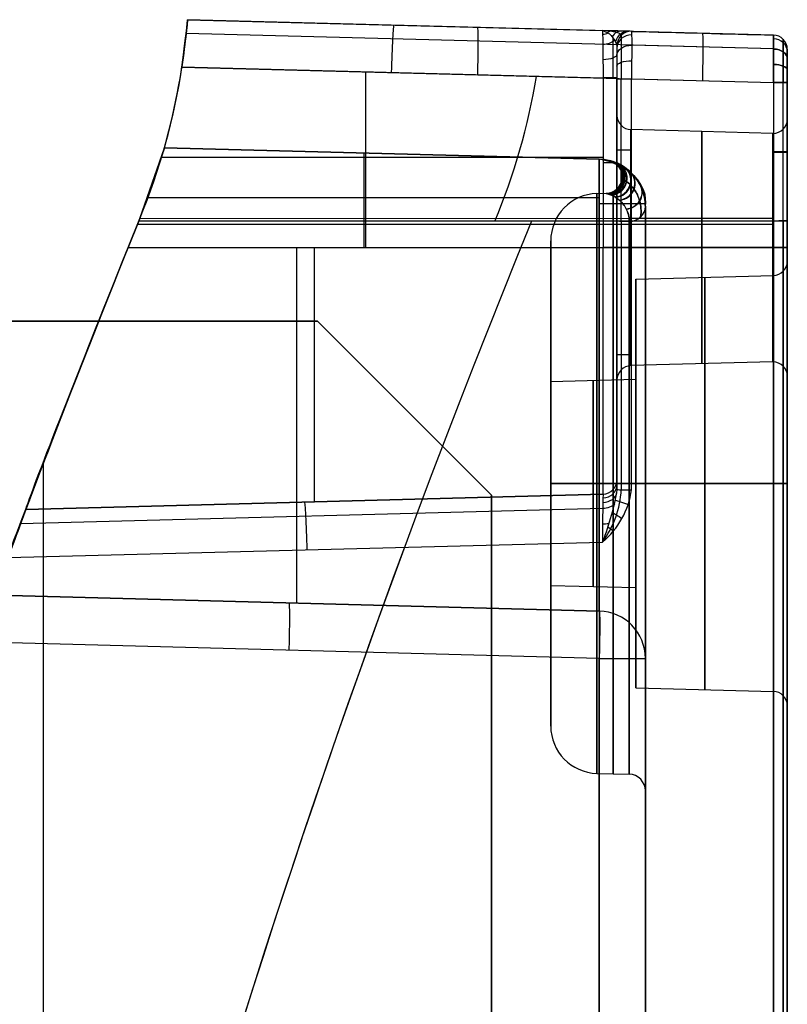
# Model space of a CAD drawing. Extents: x -64 to 57, y 4 to 161.
# Tile 342 of 342: x 40 to 57, y 135 to 156. Entities that reach past the tile are written whole.
import ezdxf

# ---------------------------------------------------------------- set-up
doc = ezdxf.new("R2010")
doc.units = 0
doc.layers.add('DEFAULT', color=7, linetype='CONTINUOUS')

msp = doc.modelspace()

# ---------------------------------------------------------------- linework, layer by layer
at = {"layer": 'DEFAULT', "color": 9}
for p, q in [((44.02, 156.167, 29.614), (44.02, 156.167, 57.69)), ((56.407, 155.842, 29.94), (44.02, 156.167, 29.614)), ((44.02, 156.167, 57.69), (52.791, 155.937, 57.919)), ((56.407, 155.842, 48.513), (44.02, 156.167, 48.513)), ((44.02, 156.167, 57.69), (52.791, 155.937, 57.92)), ((50.213, 156.005, 29.777), (50.213, 156.005, 57.852)), ((56.41, 155.548, 29.231), (43.993, 155.873, 28.905)), ((53.399, 155.921, 59.026), (53.399, 155.921, 67.412)), ((53.407, 155.921, 59.026), (53.407, 155.921, 67.412)), ((56.407, 155.842, 67.333), (56.407, 155.842, 29.94)), ((53.099, 155.621, 59.026), (53.099, 155.621, 67.412)), ((53.099, 155.621, 63.569), (53.099, 154.088, 63.569)), ((56.41, 155.548, 68.041), (53.41, 155.626, 68.12)), ((56.699, 155.542, 67.333), (56.699, 155.542, 29.94)), ((56.699, 155.542, 48.636), (56.699, 151.064, 48.636)), ((43.904, 155.169, 58.688), (52.807, 154.936, 58.921)), ((43.904, 155.166, 28.611), (56.407, 154.838, 28.94)), ((47.786, 155.067, 58.789), (47.786, 151.353, 58.789)), ((52.807, 154.936, 58.921), (52.807, 151.353, 58.921)), ((53.099, 151.353, 59.221), (53.099, 154.936, 59.221)), ((53.099, 154.918, 68.111), (53.099, 151.917, 68.089)), ((53.189, 151.915, 68.303), (53.189, 154.917, 68.326)), ((53.407, 154.917, 68.411), (56.407, 154.838, 68.332)), ((53.407, 151.914, 68.388), (53.407, 154.917, 68.411)), ((56.407, 154.838, 28.94), (56.407, 151.915, 28.962)), ((56.407, 154.838, 68.332), (56.407, 151.915, 68.31)), ((56.614, 151.916, 29.053), (56.614, 154.838, 29.03)), ((56.614, 151.916, 68.219), (56.614, 154.838, 68.242)), ((56.699, 154.839, 29.24), (56.699, 151.918, 29.262)), ((56.699, 151.918, 68.01), (56.699, 154.839, 68.032)), ((56.391, 153.766, 64.129), (53.391, 153.845, 64.129)), ((43.533, 153.461, 31.346), (43.017, 151.969, 31.332)), ((43.017, 151.969, 56.708), (43.533, 153.461, 56.695)), ((43.474, 153.261, 58.677), (52.807, 153.261, 58.921)), ((43.533, 153.461, 56.695), (43.533, 153.461, 31.346)), ((43.533, 153.461, 31.346), (52.725, 153.22, 31.586)), ((52.725, 153.22, 56.454), (43.533, 153.461, 56.695)), ((52.725, 153.22, 44.02), (43.533, 153.461, 44.02)), ((47.745, 153.351, 56.584), (47.745, 151.353, 56.584)), ((48.129, 153.341, 31.466), (48.129, 153.341, 56.574)), ((52.725, 153.22, 31.586), (52.725, 153.22, 56.454)), ((52.725, 153.22, 31.586), (52.725, 122.672, 31.586)), ((52.725, 151.353, 56.454), (52.725, 153.22, 56.454)), ((52.948, 153.189, 48.685), (52.947, 153.189, 48.661)), ((52.947, 153.189, 48.661), (52.947, 153.189, 48.636)), ((52.947, 153.189, 48.636), (52.947, 153.189, 48.611)), ((52.947, 153.189, 48.611), (52.948, 153.189, 48.587)), ((52.949, 153.189, 48.71), (52.948, 153.189, 48.685)), ((52.948, 153.189, 48.587), (52.949, 153.189, 48.562)), ((52.951, 153.188, 48.735), (52.949, 153.189, 48.71)), ((52.949, 153.189, 48.562), (52.951, 153.188, 48.538)), ((52.953, 153.188, 48.759), (52.951, 153.188, 48.735)), ((52.951, 153.188, 48.538), (52.953, 153.188, 48.513)), ((52.956, 153.187, 48.784), (52.953, 153.188, 48.759)), ((52.953, 153.188, 48.513), (52.956, 153.187, 48.489)), ((52.959, 153.186, 48.808), (52.956, 153.187, 48.784)), ((52.956, 153.187, 48.489), (52.959, 153.186, 48.465)), ((52.963, 153.185, 48.832), (52.959, 153.186, 48.808)), ((52.959, 153.186, 48.465), (52.962, 153.185, 48.44)), ((52.962, 153.185, 48.44), (52.971, 153.183, 48.392)), ((52.971, 153.183, 48.881), (52.963, 153.185, 48.832)), ((52.981, 153.18, 48.929), (52.971, 153.183, 48.881)), ((52.971, 153.183, 48.392), (52.98, 153.18, 48.344)), ((52.98, 153.18, 48.344), (52.991, 153.177, 48.296)), ((52.992, 153.177, 48.977), (52.981, 153.18, 48.929)), ((52.991, 153.177, 48.296), (53.003, 153.173, 48.249)), ((53.004, 153.173, 49.024), (52.992, 153.177, 48.977)), ((53.003, 153.173, 48.249), (53.016, 153.169, 48.202)), ((53.017, 153.169, 49.071), (53.004, 153.173, 49.024)), ((53.016, 153.169, 48.202), (53.03, 153.164, 48.155)), ((53.03, 153.164, 49.118), (53.017, 153.169, 49.071)), ((53.06, 153.153, 49.211), (53.03, 153.164, 49.118)), ((53.03, 153.164, 48.155), (53.06, 153.153, 48.062)), ((53.091, 153.14, 49.302), (53.06, 153.153, 49.211)), ((53.06, 153.153, 48.062), (53.091, 153.14, 47.97)), ((53.124, 153.126, 49.393), (53.091, 153.14, 49.302)), ((53.091, 153.14, 47.97), (53.124, 153.126, 47.879)), ((53.157, 153.109, 49.483), (53.124, 153.126, 49.393)), ((53.124, 153.126, 47.879), (53.157, 153.109, 47.789)), ((53.191, 153.091, 49.573), (53.157, 153.109, 49.483)), ((53.157, 153.109, 47.789), (53.191, 153.091, 47.699)), ((53.225, 153.071, 49.663), (53.191, 153.091, 49.573)), ((53.191, 153.091, 47.699), (53.225, 153.071, 47.609)), ((53.259, 153.049, 49.753), (53.225, 153.071, 49.663)), ((53.225, 153.071, 47.609), (53.259, 153.049, 47.519)), ((53.294, 153.024, 49.842), (53.259, 153.049, 49.753)), ((53.259, 153.049, 47.519), (53.294, 153.024, 47.43)), ((53.327, 152.998, 49.931), (53.294, 153.024, 49.842)), ((53.294, 153.024, 47.43), (53.327, 152.998, 47.341)), ((53.36, 152.971, 50.019), (53.327, 152.998, 49.931)), ((53.327, 152.998, 47.341), (53.36, 152.971, 47.253)), ((53.392, 152.941, 50.106), (53.36, 152.971, 50.019)), ((53.36, 152.971, 47.253), (53.392, 152.941, 47.166)), ((53.423, 152.91, 50.193), (53.392, 152.941, 50.106)), ((53.392, 152.941, 47.166), (53.422, 152.911, 47.081)), ((53.422, 152.911, 47.081), (53.452, 152.878, 46.996)), ((53.453, 152.877, 50.28), (53.423, 152.91, 50.193)), ((53.452, 152.878, 46.996), (53.481, 152.843, 46.91)), ((53.483, 152.841, 50.367), (53.453, 152.877, 50.28)), ((53.481, 152.843, 46.91), (53.509, 152.807, 46.823)), ((53.209, 152.81, 48.688), (53.208, 152.811, 48.651)), ((53.208, 152.811, 48.651), (53.208, 152.811, 48.614)), ((53.208, 152.811, 48.614), (53.209, 152.81, 48.576)), ((53.21, 152.809, 48.726), (53.209, 152.81, 48.688)), ((53.209, 152.81, 48.576), (53.211, 152.809, 48.539)), ((53.213, 152.808, 48.765), (53.21, 152.809, 48.726)), ((53.211, 152.809, 48.539), (53.213, 152.807, 48.501)), ((53.216, 152.806, 48.804), (53.213, 152.808, 48.765)), ((53.213, 152.807, 48.501), (53.217, 152.805, 48.463)), ((53.221, 152.803, 48.843), (53.216, 152.806, 48.804)), ((53.217, 152.805, 48.463), (53.221, 152.803, 48.425)), ((53.226, 152.8, 48.883), (53.221, 152.803, 48.843)), ((53.221, 152.803, 48.425), (53.227, 152.8, 48.386)), ((53.232, 152.796, 48.924), (53.226, 152.8, 48.883)), ((53.227, 152.8, 48.386), (53.239, 152.792, 48.306)), ((53.246, 152.788, 49.006), (53.232, 152.796, 48.924)), ((53.239, 152.792, 48.306), (53.253, 152.783, 48.225)), ((53.262, 152.777, 49.09), (53.246, 152.788, 49.006)), ((53.253, 152.783, 48.225), (53.27, 152.772, 48.142)), ((53.279, 152.765, 49.175), (53.262, 152.777, 49.09)), ((53.27, 152.772, 48.142), (53.287, 152.759, 48.058)), ((53.298, 152.752, 49.261), (53.279, 152.765, 49.175)), ((53.287, 152.759, 48.058), (53.306, 152.745, 47.973)), ((53.337, 152.72, 49.435), (53.298, 152.752, 49.261)), ((53.306, 152.745, 47.973), (53.345, 152.713, 47.801)), ((53.378, 152.683, 49.61), (53.337, 152.72, 49.435)), ((53.345, 152.713, 47.801), (53.385, 152.675, 47.628)), ((53.418, 152.64, 49.785), (53.378, 152.683, 49.61)), ((53.385, 152.675, 47.628), (53.425, 152.631, 47.455)), ((53.456, 152.591, 49.961), (53.418, 152.64, 49.785)), ((53.511, 152.804, 50.454), (53.483, 152.841, 50.367)), ((53.509, 152.807, 46.823), (53.536, 152.767, 46.736)), ((53.537, 152.765, 50.541), (53.511, 152.804, 50.454)), ((53.536, 152.767, 46.736), (53.562, 152.726, 46.65)), ((53.563, 152.724, 50.627), (53.537, 152.765, 50.541)), ((53.562, 152.726, 46.65), (53.585, 152.683, 46.563)), ((53.586, 152.682, 50.712), (53.563, 152.724, 50.627)), ((53.585, 152.683, 46.563), (53.608, 152.638, 46.476)), ((53.608, 152.638, 50.796), (53.586, 152.682, 50.712)), ((53.627, 152.592, 50.879), (53.608, 152.638, 50.796)), ((53.608, 152.638, 46.476), (53.628, 152.59, 46.391)), ((52.673, 152.495, 48.636), (52.869, 152.5, 48.636)), ((52.87, 152.5, 48.697), (52.869, 152.5, 48.653)), ((52.869, 152.5, 48.653), (52.869, 152.5, 48.61)), ((52.869, 152.5, 48.61), (52.871, 152.5, 48.566)), ((52.873, 152.5, 48.742), (52.87, 152.5, 48.697)), ((52.871, 152.5, 48.566), (52.873, 152.499, 48.523)), ((52.876, 152.499, 48.786), (52.873, 152.5, 48.742)), ((52.873, 152.499, 48.523), (52.876, 152.499, 48.479)), ((52.88, 152.498, 48.83), (52.876, 152.499, 48.786)), ((52.876, 152.499, 48.479), (52.881, 152.497, 48.436)), ((52.886, 152.496, 48.874), (52.88, 152.498, 48.83)), ((52.881, 152.497, 48.436), (52.886, 152.496, 48.393)), ((52.892, 152.494, 48.918), (52.886, 152.496, 48.874)), ((52.886, 152.496, 48.393), (52.892, 152.494, 48.35)), ((52.899, 152.492, 48.962), (52.892, 152.494, 48.918)), ((52.892, 152.494, 48.35), (52.906, 152.49, 48.265)), ((52.915, 152.488, 49.049), (52.899, 152.492, 48.962)), ((52.906, 152.49, 48.265), (52.923, 152.485, 48.18)), ((52.933, 152.482, 49.136), (52.915, 152.488, 49.049)), ((52.923, 152.485, 48.18), (52.942, 152.478, 48.096)), ((52.952, 152.475, 49.221), (52.933, 152.482, 49.136)), ((52.942, 152.478, 48.096), (52.982, 152.462, 47.928)), ((52.973, 152.466, 49.307), (52.952, 152.475, 49.221)), ((53.016, 152.446, 49.477), (52.973, 152.466, 49.307)), ((52.982, 152.462, 47.928), (53.025, 152.442, 47.76)), ((53.06, 152.422, 49.647), (53.016, 152.446, 49.477)), ((53.025, 152.442, 47.76), (53.069, 152.416, 47.593)), ((53.425, 152.631, 47.455), (53.462, 152.582, 47.282)), ((53.492, 152.537, 50.137), (53.456, 152.591, 49.961)), ((53.462, 152.582, 47.282), (53.497, 152.529, 47.11)), ((53.509, 152.507, 50.225), (53.492, 152.537, 50.137)), ((53.497, 152.529, 47.11), (53.513, 152.5, 47.024)), ((53.525, 152.477, 50.313), (53.509, 152.507, 50.225)), ((53.513, 152.5, 47.024), (53.529, 152.47, 46.939)), ((53.54, 152.445, 50.401), (53.525, 152.477, 50.313)), ((53.529, 152.47, 46.939), (53.543, 152.438, 46.854)), ((53.554, 152.411, 50.488), (53.54, 152.445, 50.401)), ((53.543, 152.438, 46.854), (53.556, 152.405, 46.768)), ((53.645, 152.544, 50.963), (53.627, 152.592, 50.879)), ((53.628, 152.59, 46.391), (53.646, 152.542, 46.306)), ((53.661, 152.494, 51.046), (53.645, 152.544, 50.963)), ((53.646, 152.542, 46.306), (53.661, 152.491, 46.221)), ((53.674, 152.442, 51.129), (53.661, 152.494, 51.046)), ((53.661, 152.491, 46.221), (53.675, 152.439, 46.138)), ((53.684, 152.389, 51.212), (53.674, 152.442, 51.129)), ((53.675, 152.439, 46.138), (53.685, 152.386, 46.056)), ((52.725, 152.407, 56.454), (43.188, 152.407, 56.704)), ((53.104, 152.392, 49.815), (53.06, 152.422, 49.647)), ((53.069, 152.416, 47.593), (53.112, 152.386, 47.426)), ((53.148, 152.358, 49.984), (53.104, 152.392, 49.815)), ((53.112, 152.386, 47.426), (53.155, 152.352, 47.261)), ((53.189, 152.319, 50.152), (53.148, 152.358, 49.984)), ((53.155, 152.352, 47.261), (53.195, 152.313, 47.097)), ((53.228, 152.274, 50.319), (53.189, 152.319, 50.152)), ((53.195, 152.313, 47.097), (53.232, 152.269, 46.934)), ((53.246, 152.251, 50.402), (53.228, 152.274, 50.319)), ((53.232, 152.269, 46.934), (53.249, 152.246, 46.853)), ((53.263, 152.225, 50.485), (53.246, 152.251, 50.402)), ((53.249, 152.246, 46.853), (53.266, 152.221, 46.772)), ((53.279, 152.199, 50.568), (53.263, 152.225, 50.485)), ((53.266, 152.221, 46.772), (53.281, 152.195, 46.691)), ((53.566, 152.377, 50.575), (53.554, 152.411, 50.488)), ((53.556, 152.405, 46.768), (53.568, 152.371, 46.683)), ((53.577, 152.341, 50.662), (53.566, 152.377, 50.575)), ((53.568, 152.371, 46.683), (53.579, 152.336, 46.599)), ((53.587, 152.303, 50.748), (53.577, 152.341, 50.662)), ((53.579, 152.336, 46.599), (53.588, 152.299, 46.514)), ((53.595, 152.264, 50.834), (53.587, 152.303, 50.748)), ((53.588, 152.299, 46.514), (53.596, 152.261, 46.43)), ((53.601, 152.224, 50.92), (53.595, 152.264, 50.834)), ((53.596, 152.261, 46.43), (53.602, 152.221, 46.345)), ((53.606, 152.182, 51.006), (53.601, 152.224, 50.92)), ((53.602, 152.221, 46.345), (53.606, 152.18, 46.261)), ((53.692, 152.334, 51.293), (53.684, 152.389, 51.212)), ((53.685, 152.386, 46.056), (53.693, 152.332, 45.976)), ((53.695, 152.306, 51.333), (53.692, 152.334, 51.293)), ((53.693, 152.332, 45.976), (53.695, 152.304, 45.936)), ((53.697, 152.278, 51.373), (53.695, 152.306, 51.333)), ((53.695, 152.304, 45.936), (53.697, 152.276, 45.897)), ((53.698, 152.249, 51.413), (53.697, 152.278, 51.373)), ((53.697, 152.276, 45.897), (53.698, 152.249, 45.859)), ((53.699, 152.221, 51.452), (53.698, 152.249, 51.413)), ((53.698, 152.249, 45.859), (53.699, 152.221, 45.82)), ((53.699, 152.221, 55.454), (53.699, 151.353, 55.454)), ((53.699, 152.221, 51.452), (53.699, 152.221, 55.454)), ((53.699, 152.221, 32.586), (53.699, 152.221, 45.82)), ((53.699, 22.87, 32.586), (53.699, 152.221, 32.586)), ((53.294, 152.172, 50.651), (53.279, 152.199, 50.568)), ((53.281, 152.195, 46.691), (53.296, 152.168, 46.61)), ((53.307, 152.143, 50.733), (53.294, 152.172, 50.651)), ((53.296, 152.168, 46.61), (53.309, 152.139, 46.53)), ((53.32, 152.113, 50.815), (53.307, 152.143, 50.733)), ((53.309, 152.139, 46.53), (53.321, 152.11, 46.45)), ((53.331, 152.081, 50.896), (53.32, 152.113, 50.815)), ((53.321, 152.11, 46.45), (53.332, 152.079, 46.37)), ((53.34, 152.049, 50.977), (53.331, 152.081, 50.896)), ((53.332, 152.079, 46.37), (53.341, 152.047, 46.29)), ((53.348, 152.015, 51.058), (53.34, 152.049, 50.977)), ((53.341, 152.047, 46.29), (53.348, 152.014, 46.21)), ((53.353, 151.98, 51.139), (53.348, 152.015, 51.058)), ((53.348, 152.014, 46.21), (53.353, 151.979, 46.131)), ((53.599, 152, 51.346), (53.605, 152.048, 51.261)), ((53.605, 152.048, 46.01), (53.599, 152, 45.926)), ((53.605, 152.048, 51.261), (53.608, 152.094, 51.176)), ((53.608, 152.093, 46.094), (53.605, 152.048, 46.01)), ((53.608, 152.139, 51.091), (53.606, 152.182, 51.006)), ((53.606, 152.18, 46.261), (53.608, 152.137, 46.177)), ((53.608, 152.094, 51.176), (53.608, 152.139, 51.091)), ((53.608, 152.137, 46.177), (53.608, 152.093, 46.094)), ((42.765, 151.353, 58.658), (43.017, 151.969, 58.665)), ((43.017, 151.969, 56.708), (42.765, 151.353, 56.715)), ((42.967, 151.848, 28.611), (56.407, 151.851, 28.963)), ((43.017, 151.969, 28.611), (42.993, 151.911, 28.611)), ((42.993, 151.911, 28.611), (43.017, 151.969, 28.611)), ((56.407, 151.915, 28.962), (42.993, 151.911, 28.611)), ((43.017, 151.969, 28.611), (56.407, 151.973, 28.962)), ((43.017, 151.969, 58.665), (43.017, 151.969, 56.708)), ((43.017, 151.969, 31.332), (43.017, 151.969, 28.611)), ((53.099, 151.917, 68.089), (53.099, 146.243, 68.03)), ((53.189, 151.915, 68.303), (53.189, 146.241, 68.245)), ((53.357, 151.943, 51.22), (53.353, 151.98, 51.139)), ((53.353, 151.979, 46.131), (53.357, 151.943, 46.051)), ((53.358, 151.905, 51.3), (53.357, 151.943, 51.22)), ((53.357, 151.943, 46.051), (53.358, 151.905, 45.972)), ((53.407, 151.972, 68.389), (56.407, 151.973, 68.31)), ((56.407, 151.915, 68.31), (53.407, 151.914, 68.388)), ((53.407, 146.24, 68.33), (53.407, 151.914, 68.388)), ((53.407, 151.851, 68.388), (56.407, 151.851, 68.309)), ((56.614, 151.916, 29.053), (56.614, 105.816, 29.396)), ((51.699, 151.496, 48.636), (51.699, 148.525, 48.636)), ((42.765, 151.353, 56.715), (52.725, 151.353, 56.454)), ((42.765, 151.353, 58.658), (52.807, 151.353, 58.921)), ((53.391, 151.353, 66.621), (56.391, 151.353, 66.542)), ((56.391, 151.353, 61.715), (53.391, 151.353, 61.636)), ((53.099, 150.932, 59.239), (53.099, 150.932, 61.368)), ((53.099, 150.932, 66.889), (53.099, 150.932, 68.078)), ((53.499, 150.688, 48.636), (56.407, 150.764, 48.636)), ((53.499, 150.688, 48.636), (53.499, 148.572, 48.636)), ((56.391, 148.939, 64.129), (53.391, 148.86, 64.129)), ((51.699, 148.525, 48.636), (53.499, 148.572, 48.636)), ((53.099, 148.617, 63.569), (53.099, 146.477, 63.569)), ((40.968, 146.784, 31.278), (40.968, 22.562, 31.278)), ((53.099, 146.445, 67.334), (53.099, 146.445, 64.129)), ((53.499, 146.372, 46.436), (51.699, 146.372, 46.483)), ((51.699, 146.372, 50.789), (53.499, 146.372, 50.836)), ((51.699, 146.372, 53.76), (51.699, 146.372, 50.789)), ((51.699, 146.372, 46.483), (51.699, 146.372, 43.513)), ((53.358, 146.372, 54.777), (52.673, 146.372, 54.759)), ((52.673, 146.372, 42.513), (53.358, 146.372, 42.495)), ((56.407, 146.372, 44.244), (53.499, 146.372, 44.32)), ((53.499, 146.372, 52.952), (56.407, 146.372, 53.028)), ((53.499, 146.372, 44.32), (53.499, 146.372, 46.436)), ((53.499, 146.372, 50.836), (53.499, 146.372, 52.952)), ((52.807, 146.145, 64.129), (40.606, 145.825, 64.129)), ((52.807, 146.145, 67.334), (40.606, 145.825, 67.65)), ((40.606, 145.825, 65.889), (52.807, 146.145, 65.889)), ((46.706, 145.985, 64.129), (46.706, 145.985, 67.492)), ((52.807, 146.145, 64.129), (52.807, 146.145, 67.334)), ((40.494, 145.526, 68.364), (52.799, 145.848, 68.045)), ((40.606, 145.825, 67.65), (40.606, 145.825, 64.129)), ((40.227, 144.805, 68.661), (52.791, 145.134, 68.335)), ((51.699, 144.219, 48.636), (51.699, 141.249, 48.636)), ((51.699, 144.219, 48.636), (53.499, 144.172, 48.636)), ((53.499, 144.172, 48.636), (53.499, 142.056, 48.636)), ((52.725, 143.678, 64.129), (39.936, 144.013, 64.129)), ((39.936, 144.013, 65.021), (52.725, 143.678, 64.686)), ((52.725, 143.678, 64.575), (39.936, 144.013, 64.575)), ((46.331, 143.845, 64.129), (46.331, 143.845, 64.854)), ((52.725, 143.678, 64.686), (52.725, 143.678, 64.129)), ((52.725, 142.678, 65.686), (39.578, 143.023, 66.03)), ((40.968, 142.986, 65.994), (40.968, 18.764, 65.994)), ((52.725, 18.965, 65.686), (52.725, 142.678, 65.686)), ((53.699, 142.678, 64.686), (53.699, 20.352, 64.686)), ((53.699, 142.678, 64.129), (53.699, 142.678, 64.686)), ((53.499, 142.056, 48.636), (56.407, 141.98, 48.636)), ((56.699, 141.68, 48.636), (56.699, 23.869, 48.636)), ((52.673, 140.249, 48.636), (53.358, 140.231, 48.636)), ((53.699, 139.881, 48.636), (53.699, 25.667, 48.636))]:
    msp.add_line(p, q, dxfattribs=at)
at = {"layer": 'DEFAULT', "color": 156}
for p, q in [((39.196, 149.797, 35.881), (46.772, 149.797, 35.881)), ((46.772, 149.797, 37.517), (39.196, 149.797, 37.517)), ((39.196, 149.797, 36.699), (46.772, 149.797, 36.699)), ((42.984, 149.797, 37.517), (42.984, 149.797, 35.881)), ((46.772, 149.797, 37.517), (46.772, 149.797, 35.881)), ((50.446, 146.124, 37.517), (46.772, 149.797, 37.517)), ((46.772, 149.797, 35.881), (50.446, 146.124, 35.881)), ((46.772, 149.797, 36.699), (50.446, 146.124, 36.699)), ((48.609, 147.96, 35.881), (48.609, 147.96, 37.517)), ((50.446, 146.124, 35.881), (50.446, 128.774, 35.881)), ((50.446, 146.124, 37.517), (50.446, 146.124, 35.881)), ((50.446, 128.774, 37.517), (50.446, 146.124, 37.517)), ((50.446, 128.774, 36.699), (50.446, 146.124, 36.699)), ((50.446, 137.449, 35.881), (50.446, 137.449, 37.517))]:
    msp.add_line(p, q, dxfattribs=at)
at = {"layer": 'DEFAULT', "color": 9}
for centre, radius, start, end in [((30.065, 157.284, 43.65), 14, 344.1535, 355.4235), ((53.399, 155.621, 67.412), 0.3, 88.5, 180), ((53.399, 155.621, 59.026), 0.3, 88.5, 180), ((53.399, 155.621, 63.219), 0.3, 88.5, 180), ((56.399, 155.542, 29.94), 0.3, 0, 88.5), ((56.399, 155.542, 67.333), 0.3, 0, 88.5), ((56.399, 155.542, 48.636), 0.3, 0, 88.5), ((53.399, 154.145, 64.129), 0.3, 180, 268.5), ((56.399, 154.066, 64.129), 0.3, 270, 0), ((56.399, 154.066, 64.129), 0.3, 268.5, 270), ((52.699, 152.221, 44.02), 1, 0, 88.5), ((52.699, 151.496, 48.636), 1, 91.5, 180), ((240.565, 70.916, 29.972), 213.53, 157.69169, 171.76898), ((56.399, 151.064, 48.636), 0.3, 271.5, 0), ((56.399, 148.639, 64.129), 0.3, 90, 91.5), ((56.399, 148.639, 64.129), 0.3, 0, 90), ((53.399, 148.56, 64.129), 0.3, 91.5, 180), ((52.799, 146.445, 67.334), 0.3, 271.5, 0), ((52.799, 146.445, 65.731), 0.3, 271.5, 0), ((240.565, 70.916, 62.685), 213.53, 159.40717, 159.94064), ((52.699, 142.678, 64.686), 1, 0, 88.5), ((52.699, 142.678, 64.407), 1, 0, 88.5), ((56.399, 141.68, 48.636), 0.3, 0, 88.5), ((52.699, 141.249, 48.636), 1, 180, 268.5), ((53.349, 139.881, 48.636), 0.35, 0, 88.5)]:
    msp.add_arc(centre, radius, start, end, dxfattribs=at)
at = {"layer": 'DEFAULT', "color": 9, "extrusion": (0.991849, -0.126892, -0.011555)}
msp.add_arc((159.491, 57.96, 23.178), 0.999, 0.0749, 90.3023, dxfattribs=at)
at = {"layer": 'DEFAULT', "color": 9, "extrusion": (0.991822, -0.127094, 0.011638)}
msp.add_arc((159.49, 29.337, 24.157), 1.005, 269.8767, 359.8595, dxfattribs=at)
at = {"layer": 'DEFAULT', "color": 9, "extrusion": (0.990894, -0.133424, 0.018064)}
msp.add_arc((159.64, 29.198, 23.318), 1.004, 269.8123, 359.9348, dxfattribs=at)
at = {"layer": 'DEFAULT', "color": 9, "extrusion": (0.990881, -0.133497, -0.018273)}
msp.add_arc((159.648, 58.097, 21.717), 0.998, 359.9716, 90.3941, dxfattribs=at)
at = {"layer": 'DEFAULT', "color": 9, "extrusion": (0.999315, -0.026168, 0.026168)}
msp.add_arc((156.265, 56.625, 45.777), 1, 0, 90.0393, dxfattribs=at)
at = {"layer": 'DEFAULT', "color": 9, "extrusion": (0.999312, -0.026168, 0.026284)}
msp.add_arc((156.265, 28.554, 46.821), 1, 269.785, 0, dxfattribs=at)
at = {"layer": 'DEFAULT', "color": 9, "extrusion": (0.999939, 0.007841, -0.007841)}
msp.add_arc((154.516, 58.341, 53.556), 1.002, 0.029, 89.9745, dxfattribs=at)
at = {"layer": 'DEFAULT', "color": 9, "extrusion": (0.796733, -0.485145, -0.36035)}
msp.add_arc((157.724, 41.379, -54.463), 2.938, 353.5979, 16.9834, dxfattribs=at)
at = {"layer": 'DEFAULT', "color": 9, "extrusion": (0.026177, 0.999657, -9.10423e-08)}
msp.add_arc((-47.576, 59.265, 157.265), 1.747, 187.8686, 230.3516, dxfattribs=at)
at = {"layer": 'DEFAULT', "color": 9, "extrusion": (-0.127381, 0.982524, 0.135722)}
msp.add_arc((-70.776, 38.497, 154.348), 2.009, 181.8185, 215.9776, dxfattribs=at)
at = {"layer": 'DEFAULT', "color": 9, "extrusion": (5.83569e-13, -0.376209, 0.926535)}
msp.add_arc((52.799, 166.644, -4.624), 0.3, 269.1744, 293.2524, dxfattribs=at)
at = {"layer": 'DEFAULT', "color": 9, "extrusion": (0.650131, -0.017024, 0.759631)}
msp.add_arc((156.965, 0.672, 75.989), 0.3, 0, 28.2988, dxfattribs=at)
at = {"layer": 'DEFAULT', "color": 9, "extrusion": (0.542121, -0.014196, 0.840181)}
msp.add_arc((156.965, -9.576, 75.712), 0.3, 0, 53.9498, dxfattribs=at)
at = {"layer": 'DEFAULT', "color": 9, "extrusion": (0.999994, 0.002495, -0.002598)}
msp.add_arc((154.8, 58.061, 53.247), 1.089, 37.8198, 89.8437, dxfattribs=at)
at = {"layer": 'DEFAULT', "color": 9, "extrusion": (0.332527, -0.008708, 0.943053)}
msp.add_arc((156.965, -26.916, 71.747), 0.3, 360, 75.1356, dxfattribs=at)
at = {"layer": 'DEFAULT', "color": 9, "extrusion": (1.05772e-13, -0.384473, 0.923136)}
msp.add_arc((53.399, 169.631, 2.667), 0.3, 88.0362, 180.1129, dxfattribs=at)
at = {"layer": 'DEFAULT', "color": 9, "extrusion": (0.999991, -0.00306, -0.003074)}
msp.add_arc((155.086, 67.576, 52.505), 0.912, 359.8214, 90.4423, dxfattribs=at)
at = {"layer": 'DEFAULT', "color": 9, "extrusion": (0.026177, 0.999657, 1.02919e-08)}
msp.add_arc((19084.474, -727510.052, 157.265), 727829.009, 91.506413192, 91.506649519, dxfattribs=at)
at = {"layer": 'DEFAULT', "color": 9, "extrusion": (0.999938, -0.007848, -0.007884)}
msp.add_arc((155.335, 67.821, 51.648), 1, 0.0042, 90.2564, dxfattribs=at)
at = {"layer": 'DEFAULT', "color": 9, "extrusion": (0.999312, -0.026168, -0.026291)}
msp.add_arc((156.265, 68.685, 49.015), 1, 0, 90.2292, dxfattribs=at)
at = {"layer": 'DEFAULT', "color": 9, "extrusion": (0.999938, -0.007848, 0.007885)}
msp.add_arc((155.28, 29.504, 55.416), 1, 269.7346, 359.9958, dxfattribs=at)
at = {"layer": 'DEFAULT', "color": 9, "extrusion": (0.999938, -0.007848, -0.007885)}
msp.add_arc((155.28, 67.766, 54.649), 1, 0.0042, 90.2654, dxfattribs=at)
at = {"layer": 'DEFAULT', "color": 9, "extrusion": (-4.45812e-14, 0.38451, 0.923121)}
msp.add_arc((-56.399, -132.126, 87.176), 0.3, 179.887, 268.0361, dxfattribs=at)
at = {"layer": 'DEFAULT', "color": 9, "extrusion": (-1.46685e-13, -0.38451, 0.923121)}
msp.add_arc((56.399, 169.528, 2.618), 0.3, 359.887, 88.0361, dxfattribs=at)
at = {"layer": 'DEFAULT', "color": 9, "extrusion": (1.04651e-13, -0.703768, 0.71043)}
msp.add_arc((52.799, 152.134, -67.891), 0.3, 269.99, 326.3195, dxfattribs=at)
at = {"layer": 'DEFAULT', "color": 9, "extrusion": (-4.9449e-13, 0.708989, -0.70522)}
msp.add_arc((-53.399, 157.747, 62.297), 0.3, 0, 92.1257, dxfattribs=at)
at = {"layer": 'DEFAULT', "color": 9, "extrusion": (1, 0, 0)}
for centre, radius, start, end in [((154.921, 67.412, 53.099), 0.7, 359.9918, 90.2724), ((151.353, 64.129, 53.099), 2.792, 270, 90), ((151.353, 64.129, 53.099), 2.792, 270, 90), ((151.353, 64.129, 56.699), 2.714, 270, 90), ((151.353, 64.129, 53.391), 2.492, 270, 90), ((151.353, 64.129, 54.891), 2.453, 270, 90), ((151.353, 64.129, 56.399), 2.414, 270, 90), ((151.353, 64.129, 56.399), 2.414, 270, 90), ((146.372, 48.636, 52.673), 6.123, 270, 90), ((146.372, 48.636, 53.015), 6.132, 270, 352.1434), ((146.372, 48.636, 53.015), 6.132, 7.8592, 90), ((146.372, 48.636, 53.699), 6.491, 270, 334.2916), ((146.372, 48.636, 53.699), 6.491, 25.7084, 90), ((146.372, 48.636, 53.699), 6.491, 270, 334.2916), ((146.372, 48.636, 53.358), 6.141, 270, 334.2916), ((146.372, 48.636, 51.699), 5.123, 270, 90), ((146.372, 48.636, 51.699), 5.123, 270, 90), ((151.353, 64.129, 46.331), 7.507, 180, 270), ((151.353, 64.129, 46.706), 5.367, 180.0002, 270), ((151.353, 64.129, 52.725), 7.674, 180, 270), ((151.353, 64.129, 53.099), 2.792, 90, 270), ((151.353, 64.129, 53.099), 2.792, 90, 270), ((151.353, 64.129, 53.391), 2.492, 90, 270), ((151.353, 64.129, 53.699), 8.674, 195, 270), ((151.353, 64.129, 54.891), 2.453, 90, 270), ((151.353, 64.129, 56.399), 2.414, 90, 270), ((151.353, 64.129, 56.399), 2.414, 90, 270), ((151.353, 64.129, 56.699), 2.714, 90, 270), ((146.372, 48.636, 56.699), 4.692, 270, 90), ((146.372, 48.636, 54.953), 4.354, 270, 90), ((146.372, 48.636, 56.699), 4.692, 30, 90), ((146.372, 48.636, 51.699), 2.153, 270, 90), ((146.372, 48.636, 52.599), 2.176, 270, 90), ((146.372, 48.636, 53.499), 2.2, 270, 90), ((146.372, 48.636, 51.699), 5.123, 90, 270), ((146.372, 48.636, 51.699), 2.153, 90, 270), ((146.372, 48.636, 51.699), 5.123, 90, 270), ((146.372, 48.636, 52.599), 2.176, 90, 270), ((146.372, 48.636, 52.673), 6.123, 90, 270), ((146.372, 48.636, 53.015), 6.132, 90, 270), ((146.372, 48.636, 53.358), 6.141, 90, 270), ((146.372, 48.636, 53.499), 2.2, 90, 270), ((146.372, 48.636, 53.699), 6.491, 90, 270), ((146.372, 48.636, 53.699), 6.491, 90, 180), ((146.372, 48.636, 54.953), 4.354, 90, 270), ((146.372, 48.636, 56.699), 4.692, 90, 270)]:
    msp.add_arc(centre, radius, start, end, dxfattribs=at)
at = {"layer": 'DEFAULT', "color": 9, "extrusion": (1, 3.28536e-09, -9.35479e-10)}
msp.add_arc((154.936, 57.92, 53.099), 1.301, 58.2082, 89.9973, dxfattribs=at)
at = {"layer": 'DEFAULT', "color": 9, "extrusion": (-2.97291e-13, 0.709044, 0.705164)}
msp.add_arc((-56.399, -88.661, 130.903), 0.3, 180, 267.8741, dxfattribs=at)
at = {"layer": 'DEFAULT', "color": 9, "extrusion": (-3.07761e-13, 0.709044, -0.705164)}
msp.add_arc((-56.399, 157.631, 62.31), 0.3, 92.1259, 180, dxfattribs=at)
at = {"layer": 'DEFAULT', "color": 9, "extrusion": (0.999991, -0.003008, 0.003023)}
msp.add_arc((155.01, 29.772, 56.235), 0.912, 269.8989, 359.8284, dxfattribs=at)
at = {"layer": 'DEFAULT', "color": 9, "extrusion": (0.999991, -0.003008, -0.003023)}
msp.add_arc((155.01, 67.499, 55.941), 0.912, 0.1716, 90.1011, dxfattribs=at)
at = {"layer": 'DEFAULT', "color": 9, "extrusion": (9.94024e-14, 0.922948, -0.384925)}
msp.add_arc((-52.799, 114.396, 120.703), 0.3, 179.9939, 269.1928, dxfattribs=at)
at = {"layer": 'DEFAULT', "color": 9, "extrusion": (1, -2.43106e-14, 2.44268e-14)}
msp.add_arc((154.843, 29.939, 56.699), 0.7, 269.7186, 0.0082, dxfattribs=at)
at = {"layer": 'DEFAULT', "color": 9, "extrusion": (1, -2.43106e-14, -2.44268e-14)}
msp.add_arc((154.843, 67.333, 56.699), 0.7, 359.9918, 90.2814, dxfattribs=at)
at = {"layer": 'DEFAULT', "color": 9, "extrusion": (-0.026177, 1.0964e-14, 0.999657)}
msp.add_arc((-157.284, 31.59, 57.518), 13.996, 67.6846, 81.3077, dxfattribs=at)
at = {"layer": 'DEFAULT', "color": 9, "extrusion": (-0.001326, 0.000384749, 0.999999)}
msp.add_arc((30.073, 157.279, 28.613), 14.03, 337.7133, 351.2923, dxfattribs=at)
at = {"layer": 'DEFAULT', "color": 9, "extrusion": (-0.001377, 0.000396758, 0.999999)}
msp.add_arc((30.104, 157.272, 28.612), 14, 337.6917, 351.2995, dxfattribs=at)
at = {"layer": 'DEFAULT', "color": 9, "extrusion": (-1.42095e-13, 0.925238, -0.379386)}
msp.add_arc((-53.399, 121.846, 117.764), 0.3, 0, 91.963, dxfattribs=at)
at = {"layer": 'DEFAULT', "color": 9, "extrusion": (2.76407e-13, 0.925283, 0.379277)}
msp.add_arc((-56.399, -31.726, 154.629), 0.3, 180, 268.0368, dxfattribs=at)
at = {"layer": 'DEFAULT', "color": 9, "extrusion": (8.64079e-15, 0.925283, -0.379277)}
msp.add_arc((-56.399, 121.73, 117.736), 0.3, 91.9632, 180, dxfattribs=at)
at = {"layer": 'DEFAULT', "color": 9, "extrusion": (-0.001554, 0.000448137, 0.999999)}
msp.add_arc((37.601, 157.282, 28.798), 14.037, 337.4542, 350.4626, dxfattribs=at)
at = {"layer": 'DEFAULT', "color": 9, "extrusion": (4.73695e-14, 1, -2.24533e-14)}
msp.add_arc((-52.799, 59.221, 154.936), 0.3, 180, 268.5, dxfattribs=at)
at = {"layer": 'DEFAULT', "color": 9, "extrusion": (-1.10036e-13, 0.999989, 0.004611)}
msp.add_arc((-53.399, 67.396, 155.23), 0.3, 0, 91.5, dxfattribs=at)
at = {"layer": 'DEFAULT', "color": 9, "extrusion": (-2.6431e-13, 0.999989, -0.004768)}
msp.add_arc((-56.399, 29.978, 154.698), 0.3, 180, 268.5, dxfattribs=at)
at = {"layer": 'DEFAULT', "color": 9, "extrusion": (3.53459e-13, 0.999989, 0.004768)}
msp.add_arc((-56.399, 67.293, 155.162), 0.3, 91.5, 180, dxfattribs=at)
at = {"layer": 'DEFAULT', "color": 9, "extrusion": (1, -2.0456e-17, -2.49818e-32)}
msp.add_arc((151.353, 64.129, 56.699), 2.714, 270, 90, dxfattribs=at)
at = {"layer": 'DEFAULT', "color": 9, "extrusion": (1, -2.29975e-17, 2.29975e-17)}
msp.add_arc((151.353, 64.129, 56.391), 2.414, 270, 90, dxfattribs=at)
at = {"layer": 'DEFAULT', "color": 9, "extrusion": (8.75413e-10, 0.999971, 0.007587)}
msp.add_arc((-53.399, 66.936, 153.93), 0.3, 0, 91.5, dxfattribs=at)
at = {"layer": 'DEFAULT', "color": 9, "extrusion": (9.62452e-10, 0.999971, -0.007665)}
msp.add_arc((-56.399, 30.424, 153.15), 0.3, 180, 268.5, dxfattribs=at)
at = {"layer": 'DEFAULT', "color": 9, "extrusion": (9.67708e-10, 0.99997, 0.007687)}
msp.add_arc((-56.399, 66.842, 153.888), 0.3, 91.5, 179.9977, dxfattribs=at)
at = {"layer": 'DEFAULT', "color": 9, "extrusion": (2.66608e-06, 0.707108, 0.707105)}
msp.add_arc((-52.404, -84.745, 130.678), 1.303, 173.3695, 255.7515, dxfattribs=at)
at = {"layer": 'DEFAULT', "color": 9, "extrusion": (2.66608e-06, -0.707105, 0.707108)}
msp.add_arc((52.405, 146.999, -68.424), 1.303, 353.3692, 75.7512, dxfattribs=at)
at = {"layer": 'DEFAULT', "color": 9, "extrusion": (0, 1, 0)}
for centre, radius, start, end in [((-52.799, 59.221, 153.144), 0.3, 180, 268.5), ((-52.699, 55.454, 152.286), 1, 91.5, 176.2257), ((-56.399, 61.415, 151.353), 0.3, 88.5, 90), ((-53.349, 42.145, 146.372), 0.35, 91.5, 180)]:
    msp.add_arc(centre, radius, start, end, dxfattribs=at)
at = {"layer": 'DEFAULT', "color": 9, "extrusion": (-0.015301, 0.00392, 0.999875)}
msp.add_arc((53.598, 152.662, 48.392), 0.35, 271.5036, 75.6289, dxfattribs=at)
at = {"layer": 'DEFAULT', "color": 9, "extrusion": (0.083021, -0.022191, 0.996301)}
msp.add_arc((161.316, -7.369, 49.611), 0.35, 196.559, 359.9744, dxfattribs=at)
at = {"layer": 'DEFAULT', "color": 9, "extrusion": (-0.107314, 0.029615, 0.993784)}
msp.add_arc((-161.405, 15.633, 46.976), 0.35, 16.9846, 179.9802, dxfattribs=at)
at = {"layer": 'DEFAULT', "color": 9, "extrusion": (0.157549, -0.048419, 0.986323)}
msp.add_arc((161.635, 2.494, 49.243), 0.35, 198.8252, 359.9957, dxfattribs=at)
at = {"layer": 'DEFAULT', "color": 9, "extrusion": (-0.171544, 0.055125, 0.983633)}
msp.add_arc((-161.694, 12.235, 46.806), 0.35, 19.5134, 180.0002, dxfattribs=at)
at = {"layer": 'DEFAULT', "color": 9, "extrusion": (0.202057, -0.074527, 0.976534)}
msp.add_arc((161.702, 13.746, 47.314), 0.35, 202.2105, 0.0156, dxfattribs=at)
at = {"layer": 'DEFAULT', "color": 9, "extrusion": (-0.209169, 0.080718, 0.974542)}
msp.add_arc((-161.636, 5.282, 48.105), 0.35, 23.0682, 180.0223, dxfattribs=at)
at = {"layer": 'DEFAULT', "color": 9, "extrusion": (0.2256, -0.100747, 0.968997)}
msp.add_arc((161.129, 25.71, 44.369), 0.35, 206.2828, 0.0039, dxfattribs=at)
at = {"layer": 'DEFAULT', "color": 9, "extrusion": (-0.228825, 0.106539, 0.96762)}
msp.add_arc((-160.89, -3.855, 50.495), 0.35, 27.2365, 180, dxfattribs=at)
at = {"layer": 'DEFAULT', "color": 9, "extrusion": (0.238369, -0.153867, 0.958908)}
msp.add_arc((157.121, 50.807, 36.802), 0.35, 215.4523, 0.0416, dxfattribs=at)
at = {"layer": 'DEFAULT', "color": 9, "extrusion": (-0.238073, 0.15906, 0.958134)}
msp.add_arc((-156.496, -25.429, 57.209), 0.35, 36.3999, 180.0457, dxfattribs=at)
at = {"layer": 'DEFAULT', "color": 9, "extrusion": (0.226531, -0.208154, 0.951502)}
msp.add_arc((148.393, 76.477, 27.885), 0.35, 225.5407, 0.002, dxfattribs=at)
at = {"layer": 'DEFAULT', "color": 9, "extrusion": (-0.22481, 0.212613, 0.950924)}
msp.add_arc((-147.455, -48.453, 65.384), 0.35, 46.3829, 180.0002, dxfattribs=at)
at = {"layer": 'DEFAULT', "color": 9, "extrusion": (0.153965, -0.320417, 0.934681)}
msp.add_arc((114.077, 124.954, 6.789), 0.35, 247.3319, 0.001, dxfattribs=at)
at = {"layer": 'DEFAULT', "color": 9, "extrusion": (-0.152184, 0.322324, 0.934317)}
msp.add_arc((-113.295, -91.013, 84.485), 0.35, 67.7137, 179.9999, dxfattribs=at)
at = {"layer": 'DEFAULT', "color": 9, "extrusion": (-8.80649e-15, 0.433791, 0.901013)}
msp.add_arc((-53.349, -117.276, 107.317), 0.35, 91.5, 180, dxfattribs=at)
at = {"layer": 'DEFAULT', "color": 9, "extrusion": (-6.70989e-14, -0.433791, 0.901013)}
msp.add_arc((53.349, 159.472, -19.673), 0.35, 271.5, 0, dxfattribs=at)
at = {"layer": 'DEFAULT', "color": 9, "extrusion": (-0.026177, -1.55232e-10, 0.999657)}
msp.add_arc((-70.913, 241.307, 30.195), 213.472, 247.68462, 261.76607, dxfattribs=at)
at = {"layer": 'DEFAULT', "color": 9, "extrusion": (-3.67265e-10, -5.157e-09, 1)}
msp.add_arc((240.565, 70.916, 28.611), 213.53, 157.70867, 171.76898, dxfattribs=at)
at = {"layer": 'DEFAULT', "color": 9, "extrusion": (9.53142e-07, -4.26272e-08, 1)}
msp.add_arc((248.878, 70.915, 28.828), 213.543, 157.70937, 171.76918, dxfattribs=at)
at = {"layer": 'DEFAULT', "color": 9, "extrusion": (5.69092e-07, 0.999945, 0.010482)}
msp.add_arc((-53.399, 66.492, 152.622), 0.3, 0, 91.5, dxfattribs=at)
at = {"layer": 'DEFAULT', "color": 9, "extrusion": (1, 2.95546e-31, -1.44629e-16)}
msp.add_arc((146.372, 48.636, 53.358), 6.141, 25.7084, 90, dxfattribs=at)
at = {"layer": 'DEFAULT', "color": 9, "extrusion": (-4.8274e-10, 0.999945, -0.010481)}
msp.add_arc((-56.399, 30.853, 151.603), 0.3, 180, 268.4998, dxfattribs=at)
at = {"layer": 'DEFAULT', "color": 9, "extrusion": (-7.32843e-07, 0.999942, 0.010726)}
msp.add_arc((-56.399, 66.377, 152.639), 0.3, 91.5, 180, dxfattribs=at)
at = {"layer": 'DEFAULT', "color": 9, "extrusion": (1, -7.80112e-10, 3.2545e-09)}
msp.add_arc((74.858, -7235.52, 56.407), 7264.891, 89.392272, 89.7563423, dxfattribs=at)
at = {"layer": 'DEFAULT', "color": 9, "extrusion": (1, 2.55096e-11, 2.75875e-10)}
msp.add_arc((74.769, 7336.803, 56.407), 7268.903, 270.2106119, 270.6080994, dxfattribs=at)
at = {"layer": 'DEFAULT', "color": 9, "extrusion": (1, -2.47103e-12, 3.45834e-10)}
msp.add_arc((74.769, 7336.802, 56.614), 7268.992, 270.210612, 270.6080996, dxfattribs=at)
at = {"layer": 'DEFAULT', "color": 9, "extrusion": (1, 3.87695e-13, -2.91375e-15)}
msp.add_arc((75.225, -7186.601, 56.699), 7216.271, 89.3910646, 89.7560082, dxfattribs=at)
at = {"layer": 'DEFAULT', "color": 9, "extrusion": (1, 8.45364e-16, 6.03747e-18)}
msp.add_arc((74.769, 7336.798, 56.699), 7269.197, 270.2106121, 270.6080999, dxfattribs=at)
at = {"layer": 'DEFAULT', "color": 9, "extrusion": (0.929632, -0.368354, -0.01002)}
msp.add_arc((156.269, 64.225, -16.564), 7.676, 181.9362, 271.4475, dxfattribs=at)
at = {"layer": 'DEFAULT', "color": 9, "extrusion": (0.928263, -0.371806, -0.009364)}
msp.add_arc((156.19, 64.223, -17.126), 5.727, 182.5249, 272.1214, dxfattribs=at)
at = {"layer": 'DEFAULT', "color": 9, "extrusion": (-1.60828e-08, 1, -2.37529e-07)}
msp.add_arc((-52.699, 55.454, 151.353), 1, 91.5, 180, dxfattribs=at)
at = {"layer": 'DEFAULT', "color": 9, "extrusion": (1, -2.13191e-15, 2.13191e-15)}
msp.add_arc((151.353, 64.129, 52.807), 5.208, 180.0002, 270, dxfattribs=at)
at = {"layer": 'DEFAULT', "color": 9, "extrusion": (-5.22152e-09, 1, -3.63355e-08)}
msp.add_arc((-52.799, 59.221, 151.353), 0.3, 180, 268.5, dxfattribs=at)
at = {"layer": 'DEFAULT', "color": 9, "extrusion": (2.49085e-14, 1, 4.67335e-14)}
msp.add_arc((-53.399, 66.921, 151.353), 0.3, 271.5, 0, dxfattribs=at)
at = {"layer": 'DEFAULT', "color": 9, "extrusion": (2.36848e-14, 1, -4.73533e-14)}
msp.add_arc((-53.399, 61.336, 151.353), 0.3, 360, 88.5, dxfattribs=at)
at = {"layer": 'DEFAULT', "color": 9, "extrusion": (1, 3.49531e-15, 3.49532e-15)}
msp.add_arc((151.353, 64.129, 53.099), 4.908, 180.0002, 270, dxfattribs=at)
at = {"layer": 'DEFAULT', "color": 9, "extrusion": (1, 3.95521e-15, 3.95521e-15)}
msp.add_arc((151.353, 64.129, 53.699), 8.674, 180, 270, dxfattribs=at)
at = {"layer": 'DEFAULT', "color": 9, "extrusion": (1.78558e-12, 1, 1.36566e-10)}
msp.add_arc((-56.399, 66.842, 151.353), 0.3, 270, 271.5, dxfattribs=at)
at = {"layer": 'DEFAULT', "color": 9, "extrusion": (1, 0, 2.29975e-17)}
msp.add_arc((151.353, 64.129, 56.391), 2.414, 90, 270, dxfattribs=at)
at = {"layer": 'DEFAULT', "color": 9, "extrusion": (-2.36848e-14, 1, -4.73695e-14)}
msp.add_arc((-56.399, 61.415, 151.353), 0.3, 90, 180, dxfattribs=at)
at = {"layer": 'DEFAULT', "color": 9, "extrusion": (-5.83283e-30, 1, 2.16938e-43)}
msp.add_arc((-56.399, 66.842, 151.353), 0.3, 180, 270, dxfattribs=at)
at = {"layer": 'DEFAULT', "color": 9, "extrusion": (1, 2.0456e-17, -3.1795e-32)}
msp.add_arc((151.353, 64.129, 56.699), 2.714, 90, 270, dxfattribs=at)
at = {"layer": 'DEFAULT', "color": 9, "extrusion": (1, 6.43479e-32, 1.26381e-17)}
msp.add_arc((146.372, 48.636, 56.407), 4.392, 270, 90, dxfattribs=at)
at = {"layer": 'DEFAULT', "color": 9, "extrusion": (1, 1.02889e-16, -1.02889e-16)}
msp.add_arc((146.372, 48.636, 53.499), 4.316, 270, 90, dxfattribs=at)
at = {"layer": 'DEFAULT', "color": 9, "extrusion": (9.24035e-11, 0.999947, 0.010304)}
msp.add_arc((-53.399, 66.519, 149.79), 0.3, 360, 91.5, dxfattribs=at)
at = {"layer": 'DEFAULT', "color": 9, "extrusion": (-1.7726e-07, -2.30232e-07, 1)}
msp.add_arc((52.799, 146.445, 64.128), 0.3, 271.5, 360, dxfattribs=at)
at = {"layer": 'DEFAULT', "color": 9, "extrusion": (1, -3.3065e-12, 1.10941e-11)}
msp.add_arc((145.144, 67.334, 53.099), 1.301, 0.0028, 32.3523, dxfattribs=at)
at = {"layer": 'DEFAULT', "color": 9, "extrusion": (-2.05354e-32, 1, -5.37737e-34)}
msp.add_arc((-52.699, 53.76, 146.372), 1, 360, 88.5, dxfattribs=at)
at = {"layer": 'DEFAULT', "color": 9, "extrusion": (1.1152e-44, 1, 7.84751e-31)}
msp.add_arc((-52.699, 43.513, 146.372), 1, 271.5, 0, dxfattribs=at)
at = {"layer": 'DEFAULT', "color": 9, "extrusion": (0.796613, -0.355626, -0.488813)}
msp.add_arc((153.771, 51.333, -42.963), 2.939, 61.227, 84.6049, dxfattribs=at)
at = {"layer": 'DEFAULT', "color": 9, "extrusion": (-0.127134, 0.126026, 0.983847)}
msp.add_arc((-139.951, -53.394, 78.811), 2.009, 98.229, 132.3881, dxfattribs=at)
at = {"layer": 'DEFAULT', "color": 9, "extrusion": (0.026343, -0.009878, 0.999604)}
msp.add_arc((155.297, 4.964, 68.265), 1.747, 240.2063, 282.6921, dxfattribs=at)
at = {"layer": 'DEFAULT', "color": 9, "extrusion": (1.41038e-13, -0.561424, 0.827529)}
msp.add_arc((52.799, 159.214, -25.766), 0.3, 270.4074, 354.0574, dxfattribs=at)
at = {"layer": 'DEFAULT', "color": 9, "extrusion": (8.76185e-14, -0.387549, 0.921849)}
msp.add_arc((52.799, 161.197, 5.821), 0.3, 270.8072, 0.0013, dxfattribs=at)
at = {"layer": 'DEFAULT', "color": 9, "extrusion": (0.999994, -0.002596, 0.00247)}
msp.add_arc((145.284, 67.201, 52.8), 1.089, 0.1459, 52.7544, dxfattribs=at)
at = {"layer": 'DEFAULT', "color": 9, "extrusion": (-2.75759e-14, 0.999951, 0.009871)}
msp.add_arc((-53.399, 66.583, 146.907), 0.3, 360, 91.5, dxfattribs=at)
at = {"layer": 'DEFAULT', "color": 9, "extrusion": (5.4076e-33, 1, 1.41603e-34)}
msp.add_arc((-53.349, 55.127, 146.372), 0.35, 180, 268.5, dxfattribs=at)
at = {"layer": 'DEFAULT', "color": 9, "extrusion": (1, -1.02889e-16, 1.02889e-16)}
msp.add_arc((146.372, 48.636, 53.499), 4.316, 90, 270, dxfattribs=at)
at = {"layer": 'DEFAULT', "color": 9, "extrusion": (5.52026e-32, 1, -1.44553e-33)}
msp.add_arc((-56.399, 43.944, 146.372), 0.3, 91.5, 180, dxfattribs=at)
at = {"layer": 'DEFAULT', "color": 9, "extrusion": (0, 1, -1.12509e-30)}
msp.add_arc((-56.399, 53.328, 146.372), 0.3, 180, 268.5, dxfattribs=at)
at = {"layer": 'DEFAULT', "color": 9, "extrusion": (1, 0, -1.26381e-17)}
msp.add_arc((146.372, 48.636, 56.407), 4.392, 90, 270, dxfattribs=at)
at = {"layer": 'DEFAULT', "color": 9, "extrusion": (0.999322, 0.026168, -0.025916)}
msp.add_arc((143.713, 68.778, 48.53), 1, 0, 90.5936, dxfattribs=at)
at = {"layer": 'DEFAULT', "color": 9, "extrusion": (0.999939, -0.007841, 0.007766)}
msp.add_arc((145.553, 66.93, 52.18), 1.002, 0.029, 90.5307, dxfattribs=at)
at = {"layer": 'DEFAULT', "color": 9, "extrusion": (0.332547, 0.943086, 0.000556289)}
msp.add_arc((-1.779, 67.942, 155.396), 0.3, 16.4651, 91.6018, dxfattribs=at)
at = {"layer": 'DEFAULT', "color": 9, "extrusion": (0.937788, -0.347206, 0.001403)}
msp.add_arc((149.798, 67.624, -12.457), 1.055, 2.3874, 91.8697, dxfattribs=at)
at = {"layer": 'DEFAULT', "color": 9, "extrusion": (1.86132e-13, 0.714096, -0.700047)}
msp.add_arc((-52.799, 150.991, 56.51), 0.3, 213.1941, 270.0107, dxfattribs=at)
at = {"layer": 'DEFAULT', "color": 9, "extrusion": (0.542147, 0.840262, -0.005979)}
msp.add_arc((34.258, 68.932, 150.807), 0.3, 37.6133, 91.5642, dxfattribs=at)
at = {"layer": 'DEFAULT', "color": 9, "extrusion": (-7.18612e-13, 0.929303, -0.369318)}
msp.add_arc((-52.799, 117.479, 110.014), 0.3, 246.5893, 270.8267, dxfattribs=at)
at = {"layer": 'DEFAULT', "color": 9, "extrusion": (0.650157, 0.759739, -0.009624)}
msp.add_arc((54.254, 69.424, 144.253), 0.3, 63.2031, 91.5025, dxfattribs=at)
at = {"layer": 'DEFAULT', "color": 9, "extrusion": (-9.16062e-07, 3.44347e-08, 1)}
msp.add_arc((248.875, 70.916, 68.444), 213.54, 159.69316, 171.76916, dxfattribs=at)
at = {"layer": 'DEFAULT', "color": 9, "extrusion": (0.999315, -0.026168, -0.026168)}
for centre in [(144.009, 65.945, 40.672), (144.009, 65.945, 47.236)]:
    msp.add_arc(centre, 1, 0, 89.9607, dxfattribs=at)
at = {"layer": 'DEFAULT', "color": 9, "extrusion": (8.35282e-09, -2.22855e-08, 1)}
msp.add_arc((52.699, 142.678, 64.129), 1, 0, 88.5, dxfattribs=at)
at = {"layer": 'DEFAULT', "color": 9, "extrusion": (1.42109e-14, 1, 1.4206e-14)}
msp.add_arc((-52.699, 64.686, 142.678), 1, 91.5, 180, dxfattribs=at)

doc.saveas('drawing.dxf')
